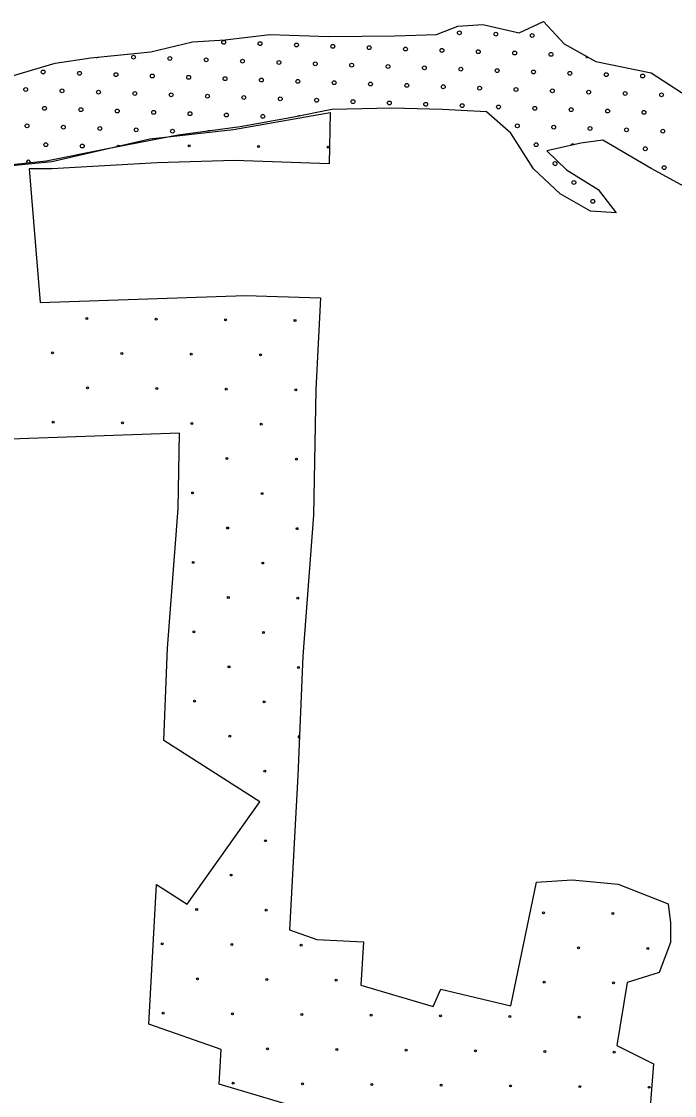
# Model space of a CAD drawing. Extents: x 1612280 to 1883141, y 560852 to 780851.
# Drawn here: x 1761754 to 1765375, y 691375 to 697326 of the extents above; entities that cross this region are included whole.
import ezdxf

# ---------------------------------------------------------------- set-up
doc = ezdxf.new("R2010")
doc.units = 0
for name, color, linetype in [('DESIGN - EROSION CONTROL - Devices', 7, 'Continuous'), ('DESIGN - SCRATCH - User 1', 7, 'Continuous'), ('DESIGN - TRAFFIC CONTROL PERMANENT - Pavement Marking Text', 7, 'Continuous')]:
    doc.layers.add(name, color=color, linetype=linetype)

msp = doc.modelspace()

# ---------------------------------------------------------------- linework, layer by layer
at = {"layer": 'DESIGN - EROSION CONTROL - Devices'}
for centre in [(1762684.6, 696636.5), (1762684.6, 696636.5), (1763069.1, 696632.8), (1763069.1, 696632.8), (1763453.7, 696629), (1763453.7, 696629), (1762117.1, 695680.7), (1762117.1, 695680.7), (1762501.6, 695677), (1762501.6, 695677), (1762886.2, 695673.3), (1762886.2, 695673.3), (1763270.7, 695669.5), (1763270.7, 695669.5), (1761926.7, 695490.3), (1761926.7, 695490.3), (1762311.2, 695486.6), (1762311.2, 695486.6), (1762695.8, 695482.8), (1762695.8, 695482.8), (1763080.3, 695479.1), (1763080.3, 695479.1), (1762120.8, 695296.2), (1762120.8, 695296.2), (1762505.4, 695292.4), (1762505.4, 695292.4), (1762889.9, 695288.7), (1762889.9, 695288.7), (1763274.5, 695285), (1763274.5, 695285), (1761930.4, 695105.8), (1761930.4, 695105.8), (1762314.9, 695102), (1762314.9, 695102), (1762699.5, 695098.3), (1762699.5, 695098.3), (1763084, 695094.6), (1763084, 695094.6), (1762893.6, 694904.2), (1762893.6, 694904.2), (1763278.2, 694900.4), (1763278.2, 694900.4), (1762703.2, 694713.7), (1762703.2, 694713.7), (1763087.8, 694710), (1763087.8, 694710), (1762897.4, 694519.6), (1762897.4, 694519.6), (1763281.9, 694515.9), (1763281.9, 694515.9), (1762707, 694329.2), (1762707, 694329.2), (1763091.5, 694325.5), (1763091.5, 694325.5), (1762901.1, 694135), (1762901.1, 694135), (1763285.7, 694131.3), (1763285.7, 694131.3), (1762710.7, 693944.6), (1762710.7, 693944.6), (1763095.2, 693940.9), (1763095.2, 693940.9), (1762904.8, 693750.5), (1762904.8, 693750.5), (1763289.4, 693746.8), (1763289.4, 693746.8), (1762714.4, 693560.1), (1762714.4, 693560.1), (1763099, 693556.3), (1763099, 693556.3), (1762908.6, 693365.9), (1762908.6, 693365.9), (1763102.7, 693171.8), (1763102.7, 693171.8), (1763106.5, 692787.2), (1763106.5, 692787.2), (1762916, 692596.8), (1762916, 692596.8), (1762725.6, 692406.4), (1762725.6, 692406.4), (1763110.2, 692402.7), (1763110.2, 692402.7), (1764648.4, 692387.8), (1764648.4, 692387.8), (1765032.9, 692384), (1765032.9, 692384), (1762535.2, 692216), (1762535.2, 692216), (1762919.8, 692212.3), (1762919.8, 692212.3), (1763304.3, 692208.5), (1763304.3, 692208.5), (1764842.5, 692193.6), (1764842.5, 692193.6), (1765227.1, 692189.9), (1765227.1, 692189.9), (1762729.4, 692021.9), (1762729.4, 692021.9), (1763113.9, 692018.1), (1763113.9, 692018.1), (1763498.5, 692014.4), (1763498.5, 692014.4), (1764652.1, 692003.2), (1764652.1, 692003.2), (1765036.7, 691999.5), (1765036.7, 691999.5), (1762539, 691831.5), (1762539, 691831.5), (1762923.5, 691827.7), (1762923.5, 691827.7), (1763308.1, 691824), (1763308.1, 691824), (1763692.6, 691820.3), (1763692.6, 691820.3), (1764077.2, 691816.5), (1764077.2, 691816.5), (1764461.7, 691812.8), (1764461.7, 691812.8), (1764846.3, 691809.1), (1764846.3, 691809.1), (1763117.7, 691633.6), (1763117.7, 691633.6), (1763502.2, 691629.9), (1763502.2, 691629.9), (1763886.8, 691626.1), (1763886.8, 691626.1), (1764271.3, 691622.4), (1764271.3, 691622.4), (1764655.9, 691618.7), (1764655.9, 691618.7), (1765040.4, 691614.9), (1765040.4, 691614.9), (1762927.2, 691443.2), (1762927.2, 691443.2), (1763311.8, 691439.4), (1763311.8, 691439.4), (1763696.3, 691435.7), (1763696.3, 691435.7), (1764080.9, 691432), (1764080.9, 691432), (1764465.5, 691428.2), (1764465.5, 691428.2), (1764850, 691424.5), (1764850, 691424.5), (1765234.6, 691420.8), (1765234.6, 691420.8)]:
    msp.add_circle(centre, 5.28, dxfattribs=at)
for centre, start, end in [((1762300, 696640.2), 232.92924, 333.17701), ((1763293.1, 693362.2), 62.88456, 292.53773)]:
    msp.add_arc(centre, 5.28, start, end, dxfattribs=at)
at = {"layer": 'DESIGN - SCRATCH - User 1'}
for points in [[(1761215.4, 697271), (1761323.7, 697115.6), (1761483.4, 697044.1), (1761710.3, 697027.3), (1761941.4, 697094.6), (1762138.9, 697124), (1762470.9, 697157.7), (1762702, 697212.3), (1762882.7, 697225), (1763130.7, 697254.4), (1763458.5, 697241.8), (1763824.1, 697246), (1764055.2, 697254.4), (1764172.8, 697300.7), (1764311.5, 697309.1), (1764513.2, 697262.8), (1764647.7, 697325.9)], [(1761215.4, 697271), (1761323.7, 697115.6), (1761483.4, 697044.1), (1761710.3, 697027.3), (1761941.4, 697094.6), (1762138.9, 697124), (1762470.9, 697157.7), (1762702, 697212.3), (1762882.7, 697225), (1763130.7, 697254.4), (1763458.5, 697241.8), (1763824.1, 697246), (1764055.2, 697254.4), (1764172.8, 697300.7), (1764311.5, 697309.1), (1764513.2, 697262.8), (1764647.7, 697325.9)], [(1764647.7, 697325.9), (1764762.7, 697201.6), (1764939.2, 697104.9), (1765246, 697041.8), (1765414.1, 696932.5), (1765720.9, 696802.2), (1765952, 696684.4), (1766242, 696512), (1766527.7, 696327), (1766695.8, 696158.8), (1766876.5, 695931.7), (1767027.8, 695641.6), (1767149.7, 695364), (1767250.5, 695107.5), (1767326.2, 694968.8), (1767523.7, 694817.4)], [(1764647.7, 697325.9), (1764762.7, 697201.6), (1764939.2, 697104.9), (1765246, 697041.8), (1765414.1, 696932.5), (1765720.9, 696802.2), (1765952, 696684.4), (1766242, 696512), (1766527.7, 696327), (1766695.8, 696158.8), (1766876.5, 695931.7), (1767027.8, 695641.6), (1767149.7, 695364), (1767250.5, 695107.5), (1767326.2, 694968.8), (1767523.7, 694817.4)], [(1765051.1, 696266.2), (1764908.3, 696274.6), (1764740.2, 696371.3), (1764593.1, 696510.1), (1764467, 696707.7), (1764332.5, 696825.5), (1764088.8, 696838.1), (1763807.2, 696846.5), (1763475.3, 696838.1), (1763265.1, 696796), (1762966.8, 696741.4), (1762622.2, 696695.1), (1762231.4, 696619.4), (1761891, 696552.2), (1761613.6, 696522.7), (1761290, 696459.6), (1761050.5, 696430.2), (1760819.4, 696396.6), (1760832, 696215.7), (1760920.2, 696081.2), (1761079.9, 695980.3), (1761127.7, 695902.4)], [(1765051.1, 696266.2), (1764908.3, 696274.6), (1764740.2, 696371.3), (1764593.1, 696510.1), (1764467, 696707.7), (1764332.5, 696825.5), (1764088.8, 696838.1), (1763807.2, 696846.5), (1763475.3, 696838.1), (1763265.1, 696796), (1762966.8, 696741.4), (1762622.2, 696695.1), (1762231.4, 696619.4), (1761891, 696552.2), (1761613.6, 696522.7), (1761290, 696459.6), (1761050.5, 696430.2), (1760819.4, 696396.6), (1760832, 696215.7), (1760920.2, 696081.2), (1761079.9, 695980.3), (1761127.7, 695902.4)], [(1760825.5, 696399.1), (1761513.2, 696509.7), (1761923.5, 696549.5), (1762466.1, 696675.3), (1762929.3, 696728.3), (1763465.3, 696821), (1763459.5, 696537)], [(1760825.5, 696399.1), (1761513.2, 696509.7), (1761923.5, 696549.5), (1762466.1, 696675.3), (1762929.3, 696728.3), (1763465.3, 696821), (1763459.5, 696537)], [(1766876.5, 694724.9), (1766691.6, 695057.1), (1766523.5, 695372.4), (1766317.6, 695746.7), (1766120.1, 695986.4), (1765880.6, 696154.6), (1765578, 696331.2), (1765246, 696512), (1764977.1, 696667.6), (1764855.2, 696650.8), (1764666.1, 696608.7), (1764775.3, 696503.6), (1764951.8, 696394.3), (1765051.1, 696266.2)], [(1766876.5, 694724.9), (1766691.6, 695057.1), (1766523.5, 695372.4), (1766317.6, 695746.7), (1766120.1, 695986.4), (1765880.6, 696154.6), (1765578, 696331.2), (1765246, 696512), (1764977.1, 696667.6), (1764855.2, 696650.8), (1764666.1, 696608.7), (1764775.3, 696503.6), (1764951.8, 696394.3), (1765051.1, 696266.2)], [(1763459.5, 696537), (1762935.9, 696556.1), (1762505.8, 696542.8), (1761923.5, 696509.7)], [(1763459.5, 696537), (1762935.9, 696556.1), (1762505.8, 696542.8), (1761923.5, 696509.7)], [(1761923.5, 696509.7), (1761797.8, 696509.7), (1761857.3, 695768.1), (1762995.5, 695807.9), (1763412.4, 695794.6)], [(1761923.5, 696509.7), (1761797.8, 696509.7), (1761857.3, 695768.1), (1762995.5, 695807.9), (1763412.4, 695794.6)], [(1763412.4, 695794.6), (1763386, 695286.5), (1763372.8, 694591.2), (1763313.2, 693809.9), (1763286.8, 693147.7), (1763240.4, 692293.6)], [(1763412.4, 695794.6), (1763386, 695286.5), (1763372.8, 694591.2), (1763313.2, 693809.9), (1763286.8, 693147.7), (1763240.4, 692293.6)], [(1762631.3, 695044.7), (1761167.1, 694993.6), (1761116.9, 695619.1)], [(1762631.3, 695044.7), (1761167.1, 694993.6), (1761116.9, 695619.1)], [(1762544, 693342.4), (1762564.4, 693853.4), (1762623.4, 694626.9), (1762631.3, 695044.7)], [(1762544, 693342.4), (1762564.4, 693853.4), (1762623.4, 694626.9), (1762631.3, 695044.7)], [(1763076.1, 693002), (1762544, 693342.4)], [(1763076.1, 693002), (1762544, 693342.4)], [(1762672.8, 692436), (1763076.1, 693002)], [(1762672.8, 692436), (1763076.1, 693002)], [(1762461, 691770.7), (1762503, 692544.6)], [(1762461, 691770.7), (1762503, 692544.6)], [(1762503, 692544.6), (1762672.8, 692436)], [(1762503, 692544.6), (1762672.8, 692436)], [(1764466.3, 691871.4), (1764608.6, 692556.8)], [(1764466.3, 691871.4), (1764608.6, 692556.8)], [(1764608.6, 692556.8), (1764807.1, 692570), (1765061.9, 692546.8), (1765339.8, 692437.6)], [(1764608.6, 692556.8), (1764807.1, 692570), (1765061.9, 692546.8), (1765339.8, 692437.6)], [(1765339.8, 692437.6), (1765353, 692331.6), (1765353, 692222.4), (1765290.2, 692056.8), (1765111.5, 692000.6), (1765055.2, 691652.9)], [(1765339.8, 692437.6), (1765353, 692331.6), (1765353, 692222.4), (1765290.2, 692056.8), (1765111.5, 692000.6), (1765055.2, 691652.9)], [(1763240.4, 692293.6), (1763392.6, 692240.6), (1763650.7, 692227.3)], [(1763240.4, 692293.6), (1763392.6, 692240.6), (1763650.7, 692227.3)], [(1763650.7, 692227.3), (1763635.8, 691987.3)], [(1763650.7, 692227.3), (1763635.8, 691987.3)], [(1763635.8, 691987.3), (1764036.2, 691868.1)], [(1763635.8, 691987.3), (1764036.2, 691868.1)], [(1764036.2, 691868.1), (1764079.2, 691964.1)], [(1764036.2, 691868.1), (1764079.2, 691964.1)], [(1764079.2, 691964.1), (1764466.3, 691871.4)], [(1764079.2, 691964.1), (1764466.3, 691871.4)], [(1762862.3, 691631), (1762461, 691770.7)], [(1762862.3, 691631), (1762461, 691770.7)], [(1765055.2, 691652.9), (1765257.1, 691550.3)], [(1765055.2, 691652.9), (1765257.1, 691550.3)], [(1762850.4, 691438.6), (1762862.3, 691631)], [(1762850.4, 691438.6), (1762862.3, 691631)], [(1765257.1, 691550.3), (1765210.8, 690934.5)], [(1765257.1, 691550.3), (1765210.8, 690934.5)], [(1764995.9, 690242.5), (1764451.9, 690961.8), (1762850.4, 691438.6)], [(1764995.9, 690242.5), (1764451.9, 690961.8), (1762850.4, 691438.6)]]:
    msp.add_lwpolyline(points, dxfattribs=at)
at = {"layer": 'DESIGN - TRAFFIC CONTROL PERMANENT - Pavement Marking Text'}
for centre in [(1764182.1, 697262.9), (1764182.1, 697262.9), (1764383.8, 697255.4), (1764383.8, 697255.4), (1764585.4, 697248), (1764585.4, 697248), (1762875.4, 697210.6), (1762875.4, 697210.6), (1763077, 697203.2), (1763077, 697203.2), (1763278.6, 697195.7), (1763278.6, 697195.7), (1763480.2, 697188.2), (1763480.2, 697188.2), (1763681.9, 697180.8), (1763681.9, 697180.8), (1763883.5, 697173.3), (1763883.5, 697173.3), (1764085.1, 697165.8), (1764085.1, 697165.8), (1762375.1, 697128.5), (1762375.1, 697128.5), (1762576.7, 697121), (1762576.7, 697121), (1762778.3, 697113.6), (1762778.3, 697113.6), (1762980, 697106.1), (1762980, 697106.1), (1764286.7, 697158.4), (1764286.7, 697158.4), (1764488.3, 697150.9), (1764488.3, 697150.9), (1764689.9, 697143.4), (1764689.9, 697143.4), (1761874.8, 697046.3), (1761874.8, 697046.3), (1763181.6, 697098.6), (1763181.6, 697098.6), (1763383.2, 697091.1), (1763383.2, 697091.1), (1763584.8, 697083.7), (1763584.8, 697083.7), (1763786.4, 697076.2), (1763786.4, 697076.2), (1763988, 697068.7), (1763988, 697068.7), (1764189.6, 697061.3), (1764189.6, 697061.3), (1764391.2, 697053.8), (1764391.2, 697053.8), (1764592.8, 697046.3), (1764592.8, 697046.3), (1762076.4, 697038.9), (1762076.4, 697038.9), (1762278, 697031.4), (1762278, 697031.4), (1762479.7, 697023.9), (1762479.7, 697023.9), (1762681.3, 697016.5), (1762681.3, 697016.5), (1762882.9, 697009), (1762882.9, 697009), (1763084.5, 697001.5), (1763084.5, 697001.5), (1763286.1, 696994.1), (1763286.1, 696994.1), (1763487.7, 696986.6), (1763487.7, 696986.6), (1764794.4, 697038.9), (1764794.4, 697038.9), (1764996.1, 697031.4), (1764996.1, 697031.4), (1765197.7, 697023.9), (1765197.7, 697023.9), (1761777.8, 696949.3), (1761777.8, 696949.3), (1761979.4, 696941.8), (1761979.4, 696941.8), (1762181, 696934.3), (1762181, 696934.3), (1762382.6, 696926.9), (1762382.6, 696926.9), (1763689.3, 696979.1), (1763689.3, 696979.1), (1763890.9, 696971.7), (1763890.9, 696971.7), (1764092.5, 696964.2), (1764092.5, 696964.2), (1764294.2, 696956.7), (1764294.2, 696956.7), (1764495.8, 696949.3), (1764495.8, 696949.3), (1764697.4, 696941.8), (1764697.4, 696941.8), (1764899, 696934.3), (1764899, 696934.3), (1765100.6, 696926.9), (1765100.6, 696926.9), (1762584.2, 696919.4), (1762584.2, 696919.4), (1762785.8, 696911.9), (1762785.8, 696911.9), (1762987.4, 696904.5), (1762987.4, 696904.5), (1763189, 696897), (1763189, 696897), (1763390.6, 696889.5), (1763390.6, 696889.5), (1763592.2, 696882.1), (1763592.2, 696882.1), (1763793.9, 696874.6), (1763793.9, 696874.6), (1763995.5, 696867.1), (1763995.5, 696867.1), (1765302.2, 696919.4), (1765302.2, 696919.4), (1761882.3, 696844.7), (1761882.3, 696844.7), (1762083.9, 696837.3), (1762083.9, 696837.3), (1762285.5, 696829.8), (1762285.5, 696829.8), (1762487.1, 696822.3), (1762487.1, 696822.3), (1762688.7, 696814.9), (1762688.7, 696814.9), (1762890.3, 696807.4), (1762890.3, 696807.4), (1764197.1, 696859.7), (1764197.1, 696859.7), (1764398.7, 696852.2), (1764398.7, 696852.2), (1764600.3, 696844.7), (1764600.3, 696844.7), (1764801.9, 696837.3), (1764801.9, 696837.3), (1765003.5, 696829.8), (1765003.5, 696829.8), (1765205.1, 696822.3), (1765205.1, 696822.3), (1761785.2, 696747.7), (1761785.2, 696747.7), (1763092, 696799.9), (1763092, 696799.9), (1764503.2, 696747.7), (1764503.2, 696747.7), (1761986.8, 696740.2), (1761986.8, 696740.2), (1762188.4, 696732.7), (1762188.4, 696732.7), (1762390.1, 696725.3), (1762390.1, 696725.3), (1762591.7, 696717.8), (1762591.7, 696717.8), (1764704.8, 696740.2), (1764704.8, 696740.2), (1764906.4, 696732.7), (1764906.4, 696732.7), (1765108.1, 696725.3), (1765108.1, 696725.3), (1765309.7, 696717.8), (1765309.7, 696717.8), (1761889.8, 696643.1), (1761889.8, 696643.1), (1762091.4, 696635.7), (1762091.4, 696635.7), (1764607.8, 696643.1), (1764607.8, 696643.1), (1765212.6, 696620.7), (1765212.6, 696620.7), (1764712.3, 696538.6), (1764712.3, 696538.6), (1765317.1, 696516.2), (1765317.1, 696516.2), (1764816.8, 696434), (1764816.8, 696434), (1764921.4, 696329.5), (1764921.4, 696329.5)]:
    msp.add_circle(centre, 10.6, dxfattribs=at)
for centre, start, end in [((1762173.5, 697136), 238.17475, 313.39802), ((1764891.5, 697136), 175.19604, 307.36338), ((1763293.6, 696792.5), 70.70483, 131.92919), ((1762793.3, 696710.3), 54.43634, 140.85571), ((1762293, 696628.2), 28.13266, 173.78993), ((1764809.4, 696635.7), 39.65462, 165.4191), ((1761792.7, 696546.1), 342.00556, 210.11013)]:
    msp.add_arc(centre, 10.6, start, end, dxfattribs=at)

doc.saveas('drawing.dxf')
